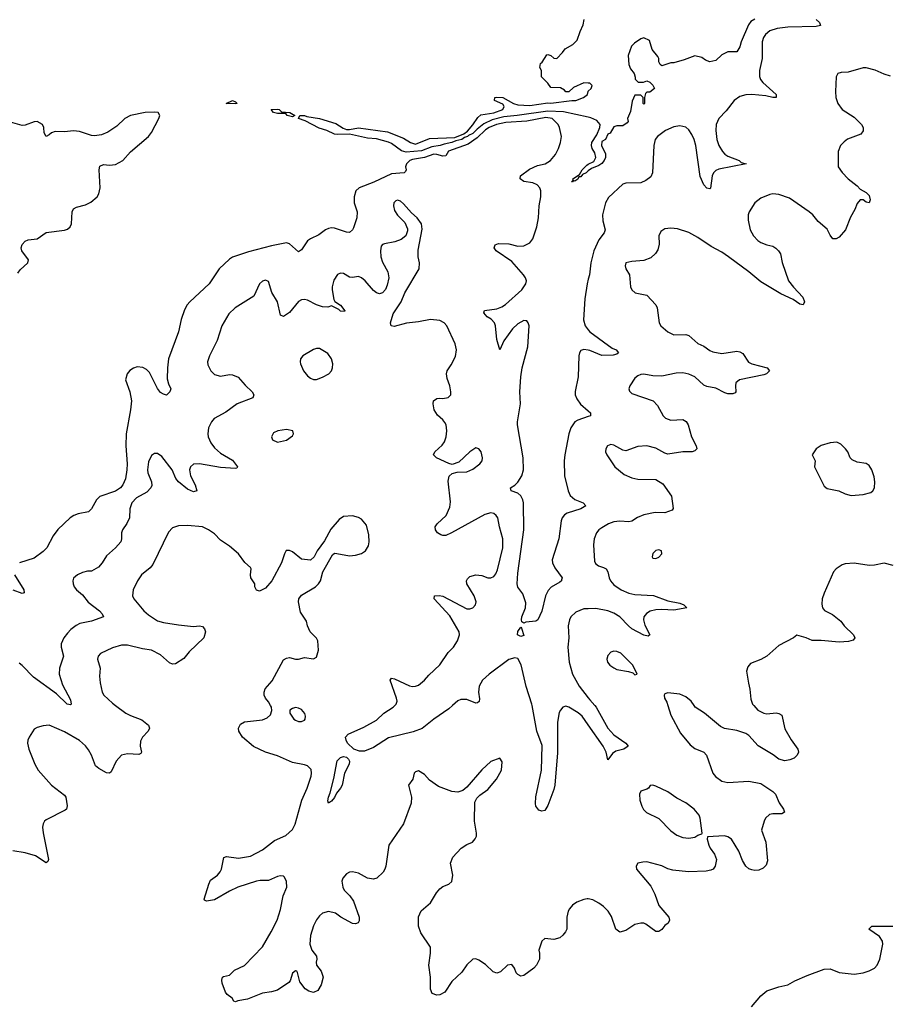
# Model space of a CAD drawing. Header units: inches. Extents: x 1449094 to 1618372, y 389908 to 534307.
# Tile 345 of 494: x 1526213 to 1532005, y 498010 to 504569. Entities that reach past the tile are written whole.
import ezdxf

# ---------------------------------------------------------------- set-up
doc = ezdxf.new("R2010")
doc.units = ezdxf.units.IN
doc.header["$MEASUREMENT"] = 0
for name, color, linetype in [('B5429', 7, 'Continuous'), ('B5439', 7, 'Continuous'), ('B5520', 7, 'Continuous'), ('B5530', 7, 'Continuous')]:
    doc.layers.add(name, color=color, linetype=linetype)

msp = doc.modelspace()

# ---------------------------------------------------------------- linework, layer by layer
at = {"layer": 'B5429', "color": 5}
for points, elevation in [([(1526851, 500000), (1526918.8, 499950), (1526950, 499932.7), (1527025.1, 499905.1), (1527070.5, 499870), (1527078, 499850), (1527068, 499830), (1527030.5, 499790), (1527017.3, 499762.7), (1527014.4, 499730), (1527023, 499690), (1527018.7, 499681.3), (1527006.2, 499673.8), (1526930, 499678.2), (1526890, 499668.3), (1526855.6, 499630), (1526822, 499558), (1526810, 499549.6), (1526790, 499552), (1526739.5, 499579.5), (1526718.3, 499598.3), (1526690.8, 499670), (1526670, 499705.6), (1526650, 499731.3), (1526610, 499766.3), (1526510, 499824.7), (1526410, 499869.6), (1526370, 499865.6), (1526330, 499854), (1526310, 499842.7), (1526274.9, 499790), (1526266, 499770), (1526265.5, 499750), (1526273, 499710), (1526312.4, 499610), (1526334.9, 499570), (1526425.5, 499470), (1526510, 499404), (1526519.3, 499390), (1526527.9, 499332.1), (1526524, 499310), (1526516.2, 499303.8), (1526390, 499238), (1526378.8, 499230), (1526368.6, 499211.4), (1526364.9, 499190), (1526368.7, 499151.3), (1526405.2, 498974.8), (1526399.9, 498960.1), (1526390, 498952.3), (1526317.7, 498997.7), (1526250, 499019.1), (1526167.9, 499032.1)], 580), ([(1530000, 498711.3), (1529992.6, 498712.6), (1529970, 498708.2), (1529923, 498690), (1529894.9, 498670), (1529873.7, 498646.3), (1529866, 498630), (1529858, 498590), (1529857.1, 498510), (1529848.5, 498491.5), (1529830, 498469.2), (1529810, 498452.7), (1529770, 498441.2), (1529710, 498448.7), (1529691.3, 498430), (1529671.1, 498371.1), (1529676, 498350), (1529676, 498310), (1529656, 498270), (1529638, 498250), (1529570, 498202), (1529550, 498198), (1529530, 498208), (1529520.2, 498220.2), (1529508.7, 498250), (1529490, 498274), (1529462, 498270), (1529414.2, 498225.8), (1529390, 498217), (1529365.3, 498225.3), (1529315.3, 498275.3), (1529270, 498303.7), (1529250, 498312), (1529230, 498309.5), (1529190, 498272.3), (1529157.2, 498222.8), (1529090, 498160.7), (1529044, 498090), (1529010, 498073.6), (1528990, 498069.6), (1528961, 498081), (1528949.6, 498109.6), (1528949.6, 498190), (1528938.4, 498270), (1528949.2, 498350), (1528949, 498390), (1528884.9, 498484.9), (1528869.6, 498530), (1528870, 498592), (1528887.2, 498632.8), (1528950, 498686), (1528988.1, 498751.9), (1529010, 498778.8), (1529030, 498794), (1529070, 498810.8), (1529091.8, 498828.2), (1529098, 498870), (1529082.9, 498950), (1529098, 498990), (1529153.2, 499050), (1529190, 499073.4), (1529229.5, 499090.5), (1529247.5, 499112.5), (1529254.5, 499130), (1529255.6, 499150), (1529241.6, 499230), (1529243.7, 499356.3), (1529257.5, 499382.5), (1529276.6, 499403.4), (1529330, 499440.7), (1529389.2, 499510), (1529421.2, 499570), (1529425.2, 499625.2), (1529410, 499648.7), (1529350, 499626.6), (1529290, 499572.3), (1529190, 499457.2), (1529165.2, 499434.8), (1529130, 499422.9), (1529090, 499426.3), (1529001.4, 499461.4), (1528943, 499503), (1528910, 499541.2), (1528870, 499564), (1528850, 499559), (1528841, 499550), (1528831, 499510), (1528802, 499470), (1528822.8, 499390), (1528820.7, 499350), (1528768.3, 499211.7), (1528670.5, 499070), (1528650.3, 498929.7), (1528645.5, 498910), (1528633.4, 498890), (1528590.7, 498850), (1528570, 498843.6), (1528530, 498849.6), (1528470, 498883.6), (1528430, 498891.6), (1528410, 498889.5), (1528390, 498878), (1528366, 498850), (1528359.3, 498830), (1528364.4, 498790), (1528374.9, 498770), (1528412.5, 498732.5), (1528436.7, 498696.7), (1528472.7, 498590), (1528473.2, 498566.8), (1528467.3, 498552.7), (1528450, 498546.6), (1528430, 498547.6), (1528352.3, 498590), (1528316.1, 498616.1), (1528270, 498628.4), (1528230, 498616), (1528210, 498598.9), (1528190, 498571.5), (1528170, 498531.8), (1528148.8, 498468.8), (1528146, 498410), (1528159.5, 498370), (1528188.7, 498330), (1528192.4, 498310), (1528188.2, 498290), (1528190.6, 498270), (1528221.6, 498230), (1528233, 498190), (1528220.7, 498139.3), (1528198.8, 498101.2), (1528170, 498089), (1528137.5, 498097.5), (1528113.8, 498113.8), (1528079.6, 498159.6), (1528062, 498222), (1528058, 498230), (1528050, 498233.2), (1528030, 498218), (1528013.4, 498166.6), (1528004.5, 498155.5), (1527930, 498104.5), (1527890, 498092), (1527830, 498083.6), (1527730, 498042.9), (1527666.4, 498033.6), (1527650, 498025.2), (1527638, 498030), (1527628.7, 498050), (1527594.1, 498074.1), (1527582.4, 498090), (1527561.6, 498150), (1527559.5, 498170), (1527564, 498190), (1527570, 498194.8), (1527610, 498202.8), (1527643, 498237), (1527710, 498268.2), (1527830, 498393), (1527888.1, 498491.9), (1527927.4, 498570), (1527950, 498641), (1527966.8, 498733.2), (1527990.9, 498790), (1527990, 498828.7), (1527976.8, 498856.8), (1527970, 498862.9), (1527950, 498866.3), (1527930, 498862), (1527870, 498834.3), (1527814.8, 498834.8), (1527790, 498829.8), (1527665.5, 498790), (1527610, 498764.2), (1527510, 498705.7), (1527456.5, 498696.5), (1527443.7, 498703.7), (1527441.2, 498710), (1527471.6, 498810), (1527484.4, 498835.6), (1527530, 498870.5), (1527548.3, 498891.7), (1527556.9, 498910), (1527572, 498988), (1527590, 498994.4), (1527670, 498982.6), (1527750, 498996), (1527830, 499039.5), (1527910, 499100.3), (1527984.9, 499135.1), (1528030, 499174.4), (1528047.4, 499210), (1528090.8, 499370), (1528127.6, 499450), (1528154.2, 499530), (1528156, 499550), (1528153.5, 499573.5), (1528130, 499597.7), (1528110, 499606), (1528030, 499619.7), (1527930, 499664.7), (1527850, 499689.7), (1527770, 499727.1), (1527697.6, 499790), (1527671.8, 499830), (1527669.3, 499850), (1527684.4, 499875.6), (1527709.6, 499890.4), (1527830, 499904.4), (1527861, 499919), (1527882.5, 499937.5), (1527892.9, 499967.1), (1527889.4, 499990), (1527883.9, 500000)], 580), ([(1529095, 500000), (1529070, 499977.3), (1528970.2, 499910), (1528892.6, 499847.4), (1528834.1, 499825.9), (1528670, 499784.5), (1528570, 499720.8), (1528510, 499696.2), (1528475.9, 499695.9), (1528439.3, 499710), (1528396, 499750), (1528387, 499770), (1528383.7, 499790), (1528401.2, 499810), (1528504.7, 499855.3), (1528590, 499903.5), (1528638, 499950), (1528701, 499990), (1528710.9, 500000)], 560), ([(1530000, 499871.8), (1529959.2, 499930), (1529932.3, 499952.3), (1529870, 499989.1), (1529850, 499994.8), (1529830, 499988.7), (1529814, 499970), (1529806.7, 499953.3), (1529794.8, 499890), (1529794.8, 499685.2), (1529776.5, 499470), (1529770, 499441.2), (1529730, 499334), (1529710, 499300.9), (1529690, 499297), (1529670, 499302.9), (1529650, 499329), (1529648, 499348), (1529650, 499391.3), (1529687.6, 499570), (1529692.9, 499732.9), (1529656.4, 499830), (1529625.1, 500000)], 560)]:
    msp.add_lwpolyline(points, dxfattribs=dict(at, elevation=elevation))
for points, elevation in [([(1528050, 499986), (1528030, 499981.2), (1528011.3, 499970), (1528011, 499950), (1528038.8, 499910), (1528050, 499902), (1528070, 499894), (1528090, 499894), (1528110, 499902.8), (1528115.1, 499910), (1528117, 499930), (1528112.1, 499947.9), (1528090, 499973.3), (1528070, 499982.9)], 580), ([(1528270, 499348.7), (1528265.8, 499365.8), (1528268.4, 499390), (1528281, 499419), (1528306, 499514), (1528327.3, 499632.7), (1528350, 499654.9), (1528370, 499660.4), (1528390, 499655.8), (1528403.4, 499643.4), (1528408.8, 499630), (1528406.7, 499610), (1528375.9, 499550), (1528359.5, 499470), (1528350, 499449.6), (1528323.9, 499416.1), (1528310, 499386.6), (1528290, 499362.7)], 560)]:
    msp.add_lwpolyline(points, close=True, dxfattribs=dict(at, elevation=elevation))
at = {"layer": 'B5439', "color": 5}
for points, elevation in [([(1530529.2, 500000), (1530550, 499936), (1530614.9, 499814.9), (1530677.4, 499737.4), (1530710, 499714.9), (1530768.5, 499688.5), (1530787.3, 499670), (1530830.4, 499550.4), (1530847.3, 499527.3), (1530890, 499497.1), (1530930, 499486.4), (1531070, 499496.3), (1531150, 499481), (1531230, 499427.3), (1531247.3, 499410), (1531271.9, 499351.9), (1531300.7, 499310), (1531306, 499290), (1531290, 499279.3), (1531230, 499278.9), (1531206.9, 499273.1), (1531180.5, 499250), (1531170.5, 499230), (1531152.7, 499170), (1531182.4, 499090), (1531193.7, 498966.3), (1531184, 498936), (1531164, 498916), (1531135.9, 498904.1), (1531110, 498901.2), (1531090, 498905.2), (1531070, 498913.2), (1531050, 498929.2), (1531027.5, 498967.5), (1531003.7, 499030), (1530952.7, 499110), (1530930, 499125.2), (1530907.1, 499132.9), (1530794, 499126), (1530792, 499110), (1530802.8, 499070), (1530811, 499050), (1530841, 499010), (1530853.7, 498973.7), (1530846, 498930), (1530830.7, 498909.3), (1530816.8, 498903.2), (1530784, 498896), (1530667.9, 498892.1), (1530563.3, 498903.3), (1530530, 498912), (1530490, 498932), (1530390, 498958), (1530363, 498957), (1530331, 498949), (1530318, 498930), (1530321, 498910), (1530415.6, 498795.6), (1530443.4, 498743.4), (1530468.8, 498668.8), (1530536, 498590), (1530541, 498570), (1530531.3, 498550), (1530510, 498535.3), (1530490, 498509), (1530470, 498495.3), (1530450, 498495.3), (1530383.9, 498543.9), (1530370, 498549.5), (1530350, 498549.6), (1530310, 498540.7), (1530250, 498500.9), (1530210, 498489.4), (1530183.7, 498510), (1530154.1, 498594.1), (1530131.8, 498630), (1530100.6, 498660.6), (1530070, 498684.2), (1530030, 498706), (1530000, 498711.3)], 580), ([(1530044.4, 500000), (1530053.4, 499990), (1530130, 499848.8), (1530170, 499805.7), (1530250.8, 499750), (1530266, 499730), (1530236, 499710), (1530183.2, 499696.8), (1530160.6, 499679.4), (1530130, 499638), (1530118, 499690), (1530099.3, 499730), (1530000, 499871.8)], 560), ([(1531103.1, 500000), (1531130.2, 499970.2), (1531170, 499948.8), (1531190, 499945.7), (1531251.8, 499951.8), (1531270, 499947.7), (1531290, 499934.8), (1531310, 499844.7), (1531350.5, 499770.5), (1531394.8, 499710), (1531401, 499690), (1531391.3, 499670), (1531370.4, 499649.6), (1531342, 499638), (1531310, 499631.8), (1531270, 499642), (1531232.1, 499672.1), (1531131.5, 499731.5), (1531070, 499799.7), (1531050, 499814.2), (1530990, 499834.8), (1530907.1, 499847.1), (1530879.7, 499859.7), (1530774.5, 499950), (1530712, 499990), (1530705.1, 500000)], 580), ([(1531087.2, 497992.8), (1531150, 498066), (1531190, 498098.8), (1531270, 498126.8), (1531330, 498138.8), (1531374.8, 498165.2), (1531457.5, 498202.5), (1531570, 498244), (1531610, 498246.8), (1531670, 498220.7), (1531770, 498210.6), (1531830, 498219.5), (1531870, 498232.2), (1531906, 498250), (1531923.6, 498270), (1531941.6, 498310), (1531962, 498410), (1531959.5, 498430), (1531940.5, 498460.5), (1531869.2, 498510), (1531888, 498530), (1532029.3, 498530.7)], 580)]:
    msp.add_lwpolyline(points, dxfattribs=dict(at, elevation=elevation))
at = {"layer": 'B5439', "color": 5, "elevation": 580}
msp.add_lwpolyline([(1530430, 499468.7), (1530412, 499468), (1530402, 499450), (1530390, 499442), (1530350, 499428.7), (1530342, 499410), (1530343.1, 499370), (1530355.8, 499330), (1530368.1, 499308.1), (1530387.1, 499287.1), (1530470, 499248.2), (1530550, 499165.5), (1530590, 499135.5), (1530630, 499120.5), (1530670, 499115.5), (1530710, 499122.8), (1530730, 499136), (1530755.3, 499144.7), (1530758, 499150), (1530745.1, 499250), (1530737.6, 499270), (1530705.1, 499310), (1530650, 499351.5), (1530590, 499383), (1530530, 499424.7), (1530450, 499462.7)], close=True, dxfattribs=at)
at = {"layer": 'B5520', "color": 5}
for points, elevation in [([(1530000, 504146.5), (1529970, 504148), (1529902, 504118), (1529870, 504088), (1529850, 504088), (1529840.4, 504100.4), (1529814.6, 504114.6), (1529750, 504118), (1529730, 504146), (1529688, 504188), (1529688, 504230), (1529678, 504250), (1529682, 504278), (1529693.6, 504286.4), (1529724.7, 504335.3), (1529730, 504338), (1529750, 504331.3), (1529770, 504312), (1529790, 504311.3), (1529828.7, 504350), (1529845.6, 504374.4), (1529895.9, 504404.1), (1529926.8, 504433.2), (1529945.2, 504490), (1529965.6, 504534.4), (1529973.2, 504570)], 520), ([(1530000, 503919.9), (1529834.9, 503954.9), (1529730, 503960.6), (1529526.7, 503930), (1529438.4, 503921.6), (1529359, 503901), (1529304, 503876), (1529259.1, 503840.9), (1529231.5, 503810), (1529201.6, 503798.4), (1529195, 503790), (1529175.2, 503784.9), (1529156.9, 503770), (1529116.8, 503763.2), (1529090.3, 503750), (1529039.5, 503740.5), (1529013.4, 503730), (1528957.1, 503722.9), (1528890, 503694.7), (1528786.9, 503686.9), (1528754.8, 503694.8), (1528690, 503744), (1528670, 503754.2), (1528590, 503774.5), (1528530, 503780.4), (1528410, 503807.6), (1528330, 503804.2), (1528310, 503807.4), (1528259.3, 503830), (1528206.4, 503846.4), (1528114.9, 503894.9), (1528069, 503910), (1528078, 503930), (1528110, 503931), (1528124.8, 503924.8), (1528210, 503911.9), (1528317.6, 503877.6), (1528366.9, 503846.9), (1528390, 503838.2), (1528410, 503837.8), (1528470, 503849), (1528663, 503823), (1528770, 503779.6), (1528816.3, 503750), (1528850, 503740.8), (1528942.5, 503777.5), (1529110, 503783.6), (1529171.2, 503808.8), (1529194.4, 503825.6), (1529231.7, 503868.3), (1529263.1, 503916.9), (1529284.9, 503935.1), (1529370.6, 503949.4), (1529431, 503970), (1529438.7, 503990), (1529430, 504006), (1529375.3, 504030), (1529378, 504050), (1529386, 504054), (1529430, 504050.8), (1529502.8, 504010), (1529530, 504001.3), (1529610, 503998), (1529730, 504015.8), (1529750, 504013), (1529890, 504031.3), (1529918, 504030), (1529968, 504050), (1529994, 504070), (1529998, 504090), (1530000, 504092)], 520), ([(1526199.6, 502880.4), (1526216.5, 502903.5), (1526266.3, 502950), (1526271.1, 502970), (1526226.3, 503030), (1526223.5, 503050), (1526230, 503070.4), (1526250, 503094.3), (1526270, 503102.8), (1526330, 503108.8), (1526388.4, 503151.6), (1526510, 503166.7), (1526530, 503173.4), (1526549.3, 503190), (1526558.4, 503210), (1526561.5, 503290), (1526570.8, 503309.2), (1526590, 503320.8), (1526650, 503335.3), (1526687, 503353), (1526729.7, 503390), (1526740.4, 503410), (1526748.4, 503450), (1526741.8, 503570), (1526747.3, 503592.7), (1526770, 503604.2), (1526810, 503601.1), (1526850, 503605.3), (1526898.7, 503630), (1526951.3, 503688.7), (1527070, 503791.7), (1527090, 503818.7), (1527138.5, 503910), (1527145, 503930), (1527134.2, 503950), (1527110, 503953.9), (1527047.7, 503950), (1526949.7, 503930.3), (1526913.4, 503910), (1526859.7, 503860.3), (1526800.5, 503819.5), (1526756.9, 503803.1), (1526710, 503795.9), (1526690, 503797), (1526610, 503824.9), (1526570, 503828.6), (1526510, 503823.1), (1526450, 503824.3), (1526424.4, 503815.6), (1526410, 503801.7), (1526390, 503791.6), (1526376.3, 503816.3), (1526374, 503850), (1526364.2, 503870), (1526330, 503889.9), (1526310, 503889), (1526250, 503866.7), (1526230, 503865.2), (1526090, 503903.4)], 540), ([(1530000, 501924.9), (1529930, 501900.8), (1529910.4, 501890), (1529882.8, 501850), (1529870.2, 501810), (1529843.2, 501670), (1529839.7, 501630), (1529841.5, 501530), (1529865.2, 501430), (1529880.2, 501400.2), (1529910, 501373.1), (1529966, 501350), (1529982.8, 501330), (1529950.8, 501310), (1529858.6, 501281.4), (1529841.3, 501270), (1529826.5, 501250), (1529819.1, 501230), (1529803.6, 501110), (1529758.9, 500970), (1529761.1, 500950), (1529777.3, 500917.3), (1529824.9, 500850), (1529822.5, 500837.5), (1529820.7, 500830), (1529810, 500820.9), (1529751.7, 500788.3), (1529732.6, 500767.4), (1529714, 500730), (1529690, 500629.2), (1529664.7, 500570), (1529650, 500561.2), (1529584, 500556), (1529570, 500548), (1529558, 500558), (1529555.3, 500570), (1529557.2, 500590), (1529581.2, 500650), (1529584.7, 500684.7), (1529563.2, 500743.2), (1529530, 500788.7), (1529526, 500810), (1529530, 500882), (1529571, 501170), (1529567.8, 501350), (1529564.2, 501370), (1529550, 501396.8), (1529530, 501414.2), (1529486.6, 501430), (1529480.7, 501450), (1529510, 501468.7), (1529531.2, 501488.8), (1529557.7, 501530), (1529567.6, 501570), (1529566.4, 501650), (1529529.1, 501870), (1529529.1, 501890), (1529549.2, 502010), (1529543.7, 502090), (1529550.7, 502190), (1529559.4, 502250), (1529597.2, 502390), (1529606, 502530), (1529600.5, 502550), (1529590, 502562.4), (1529583.5, 502563.5), (1529570, 502564.4), (1529530, 502543.1), (1529495.2, 502510), (1529437.1, 502430), (1529410, 502369), (1529390, 502438), (1529382, 502530), (1529374.3, 502550), (1529354.1, 502574.1), (1529327.3, 502590), (1529304.8, 502615.2), (1529308.2, 502631.8), (1529390, 502643.7), (1529423.9, 502656.1), (1529448.7, 502671.3), (1529556.3, 502770), (1529583.5, 502810), (1529588.3, 502830), (1529582.6, 502850), (1529568.3, 502870), (1529490, 502957.6), (1529386.6, 503030), (1529372.7, 503050), (1529379, 503070), (1529402.7, 503077.3), (1529470, 503075.8), (1529530, 503060.2), (1529570, 503062.3), (1529610, 503083.1), (1529631.1, 503110), (1529657.4, 503190), (1529668.5, 503248.5), (1529671.8, 503330), (1529684.8, 503390), (1529683.5, 503430), (1529676.9, 503450), (1529659.6, 503470), (1529630, 503481.4), (1529571, 503491), (1529545.1, 503510), (1529547.3, 503530), (1529607.5, 503572.5), (1529662, 503598), (1529712.3, 503610), (1529747.8, 503630), (1529781, 503670), (1529802.3, 503710), (1529815.8, 503750), (1529820.5, 503790), (1529808.4, 503850), (1529799.7, 503870), (1529758.4, 503910), (1529716.6, 503916.6), (1529590, 503892.2), (1529450, 503884.6), (1529389.5, 503870.5), (1529338.7, 503850), (1529316.1, 503836.1), (1529258.8, 503781.2), (1529199.1, 503740.9), (1529067.8, 503692.2), (1529050, 503662.8), (1529030, 503660.6), (1528992.1, 503672.1), (1528970, 503672.5), (1528910, 503651.7), (1528830, 503638.2), (1528812.1, 503630), (1528789, 503610), (1528782, 503590), (1528786.9, 503570), (1528782.5, 503557.5), (1528773.4, 503550), (1528690, 503542.9), (1528572.3, 503487.7), (1528473.2, 503450), (1528450.8, 503430), (1528440.6, 503390), (1528441.2, 503350), (1528461.1, 503290), (1528458, 503250), (1528436.9, 503183.1), (1528430, 503169.2), (1528410, 503152.3), (1528390, 503153.6), (1528310, 503179.2), (1528290, 503181.5), (1528270, 503177.6), (1528250, 503168.2), (1528205.1, 503134.9), (1528150, 503109.7), (1528130, 503095.1), (1528090, 503035.1), (1528070, 503022.7), (1528010, 503075.6), (1527990, 503082.4), (1527890, 503063.5), (1527736.3, 503023.7), (1527630, 502987.6), (1527610, 502974.7), (1527541.3, 502910), (1527473.7, 502810), (1527346, 502690), (1527328.2, 502670), (1527310, 502637.2), (1527287.6, 502572.4), (1527270.2, 502490), (1527203.2, 502310), (1527196.8, 502250), (1527195.8, 502175.8), (1527203.1, 502143.1), (1527218.8, 502110), (1527212, 502090), (1527190, 502068.7), (1527170, 502074), (1527150, 502086.6), (1527130, 502112.3), (1527077.8, 502217.8), (1527057.9, 502237.9), (1527031.9, 502251.9), (1526995.8, 502255.8), (1526970, 502248.4), (1526947.3, 502232.7), (1526928.7, 502210), (1526918.2, 502170), (1526945.4, 502090), (1526956.3, 502030), (1526950.1, 501969.9), (1526921.3, 501810), (1526919, 501730), (1526929.5, 501610), (1526927, 501570), (1526916.3, 501510), (1526899.8, 501470), (1526884.7, 501450), (1526850, 501427.3), (1526746.8, 501393.2), (1526724.2, 501370), (1526690, 501309.7), (1526670, 501291.5), (1526602.3, 501277.7), (1526573.1, 501266.9), (1526548.8, 501251.2), (1526467.3, 501172.7), (1526435.5, 501130), (1526393, 501050), (1526370, 501026), (1526310, 500982.7), (1526212, 500950)], 540), ([(1530000, 503561.4), (1529986, 503550), (1529961.6, 503538.4), (1529950, 503522.7), (1529938, 503522), (1529930, 503506.6), (1529910, 503494), (1529902, 503498), (1529894, 503490), (1529889, 503490), (1529899, 503501), (1529897.2, 503510), (1529942, 503538), (1529959.3, 503570), (1529990, 503600.7), (1530000, 503605.7)], 520), ([(1528710.9, 500000), (1528720.9, 500010), (1528726, 500030), (1528722.3, 500050), (1528681.3, 500170), (1528690, 500181.6), (1528710, 500177.7), (1528810, 500130.2), (1528830, 500126.4), (1528850, 500129.2), (1528870, 500136.5), (1528910, 500168.9), (1528938, 500202), (1529010, 500271.6), (1529065.6, 500354.4), (1529102, 500390), (1529129.7, 500430), (1529142.3, 500470), (1529140.9, 500490), (1529078.5, 500598.5), (1528972.7, 500710), (1528975.3, 500730), (1529006.7, 500733.3), (1529030, 500728.4), (1529190, 500644.2), (1529210, 500643.7), (1529230, 500650.5), (1529249.5, 500670), (1529252.6, 500690), (1529239.1, 500730), (1529191.2, 500810), (1529189.7, 500830), (1529195.2, 500844.8), (1529210, 500858.7), (1529250, 500870.3), (1529290, 500867.4), (1529330, 500850.4), (1529350, 500850.4), (1529370, 500860.5), (1529383.3, 500876.7), (1529394.9, 500905.1), (1529431.2, 501050), (1529431.4, 501111.4), (1529408.4, 501190), (1529396.3, 501250), (1529387.1, 501267.1), (1529370, 501280.5), (1529350, 501284), (1529310, 501273.3), (1529087.7, 501150), (1529050, 501133.6), (1529030, 501132.3), (1529017, 501137), (1528995.3, 501150), (1528982, 501170), (1528979, 501190), (1528993.2, 501210), (1529052.9, 501267.1), (1529078.4, 501321.6), (1529082, 501358), (1529066.2, 501493.8), (1529072.8, 501527.2), (1529093.8, 501546.2), (1529125.6, 501554.4), (1529190, 501557.3), (1529230, 501574.9), (1529278, 501610), (1529292.3, 501630), (1529296.2, 501650), (1529286, 501690), (1529270, 501709.2), (1529250, 501716), (1529210, 501689.6), (1529137.6, 501622.4), (1529094, 501606), (1529070, 501611.6), (1528989.3, 501650), (1528969.4, 501670), (1528977, 501690), (1529026.4, 501733.6), (1529042.9, 501757.1), (1529054, 501790), (1529058.3, 501830), (1529052.8, 501870), (1529044.9, 501884.9), (1529030, 501904.5), (1528994.9, 501934.9), (1528974.3, 501970), (1528965.6, 502010), (1528969.6, 502030), (1528990, 502045.5), (1529010, 502048.2), (1529030, 502044.9), (1529067.3, 502052.7), (1529083.7, 502070), (1529085.1, 502090), (1529077.6, 502130), (1529058.9, 502178.9), (1529055.1, 502210), (1529059.6, 502230), (1529087.3, 502270), (1529114.6, 502325.4), (1529123, 502370), (1529112.8, 502410), (1529056.9, 502530), (1529040.7, 502550), (1529010, 502565.4), (1528950, 502571.7), (1528870, 502556.5), (1528790, 502548.1), (1528706.2, 502526.2), (1528686.6, 502530), (1528682.4, 502550), (1528701.3, 502610), (1528754.5, 502690), (1528778.4, 502750), (1528872.7, 502910), (1528876, 502950), (1528867, 502990), (1528866.8, 503033.2), (1528892.9, 503172.9), (1528888.7, 503210), (1528859, 503250), (1528822.4, 503282.4), (1528770, 503342.7), (1528750, 503359.3), (1528730, 503366), (1528717.3, 503362.7), (1528704.9, 503350), (1528703, 503330), (1528710, 503298), (1528730, 503267.3), (1528778.8, 503218.8), (1528795.9, 503175.9), (1528796.8, 503163.2), (1528784, 503130), (1528754.3, 503105.7), (1528711.3, 503088.7), (1528643.4, 503076.6), (1528628.8, 503071.2), (1528620.3, 503059.7), (1528614.9, 503030), (1528618.5, 502990), (1528630, 502953.4), (1528664.6, 502890), (1528670.4, 502850), (1528659.9, 502800.1), (1528648.4, 502771.6), (1528630, 502749.2), (1528610, 502742.7), (1528590, 502749.4), (1528570, 502765.1), (1528514, 502830), (1528490, 502848.7), (1528470, 502857.6), (1528430, 502851.2), (1528410, 502854.7), (1528370, 502878.3), (1528350, 502879.7), (1528329, 502871), (1528305.7, 502834.3), (1528293.7, 502790), (1528293.7, 502770), (1528304.1, 502704.1), (1528312.8, 502692.8), (1528350, 502666.8), (1528378.8, 502630), (1528375.2, 502624.8), (1528350, 502628.2), (1528338.6, 502638.6), (1528290, 502662), (1528265.1, 502654.9), (1528230, 502655.3), (1528190, 502669.8), (1528130, 502700.7), (1528110, 502705.6), (1528090, 502703.5), (1528070, 502691.2), (1528010, 502619.1), (1527970, 502592), (1527950, 502601.2), (1527929.8, 502690), (1527892.1, 502752.1), (1527870, 502824), (1527850, 502834.5), (1527830, 502827.3), (1527810, 502809.4), (1527773.1, 502726.9), (1527648, 502650), (1527604.9, 502610), (1527558.7, 502530), (1527528, 502432), (1527476.4, 502330), (1527464.4, 502290), (1527466, 502270), (1527485.5, 502230), (1527510, 502204.4), (1527550, 502194.9), (1527610, 502204.6), (1527630, 502203.6), (1527667.3, 502187.3), (1527713.4, 502133.4), (1527760.3, 502090), (1527772.7, 502070), (1527765.5, 502050), (1527662, 502010), (1527584.8, 501955.2), (1527508.4, 501911.6), (1527490.3, 501890), (1527470.3, 501850), (1527466.3, 501810), (1527469, 501790), (1527485.8, 501750), (1527510, 501717.4), (1527550, 501681.1), (1527630, 501634), (1527662.4, 501590), (1527658, 501582), (1527650, 501579.7), (1527550, 501584.9), (1527410, 501609.8), (1527370, 501608.4), (1527349.4, 501590.6), (1527343.2, 501570), (1527349.3, 501529.3), (1527381.3, 501470), (1527393, 501430), (1527370, 501424.7), (1527330, 501442), (1527269.9, 501489.9), (1527252.5, 501512.5), (1527227.1, 501570), (1527160, 501660), (1527130, 501679.7), (1527110, 501679.6), (1527090, 501665.1), (1527070, 501624), (1527064.9, 501570), (1527066.3, 501550), (1527090.3, 501490), (1527093.5, 501466.5), (1527086, 501450), (1527058.5, 501421.5), (1526990, 501384.7), (1526959.5, 501350), (1526947, 501310), (1526943.1, 501250), (1526927.1, 501212.9), (1526896.4, 501170), (1526890.4, 501150), (1526891.6, 501110), (1526885.3, 501090), (1526850, 501049.7), (1526790, 500997.6), (1526762.7, 500950), (1526737.8, 500922.2), (1526690, 500895.6), (1526665.1, 500894.9), (1526630, 500885.6), (1526597.3, 500870), (1526570.4, 500849.6), (1526566, 500830), (1526568.2, 500810), (1526575.5, 500790), (1526590, 500770.7), (1526630, 500737.1), (1526669.3, 500689.3), (1526744.2, 500630), (1526762.6, 500610), (1526770.4, 500590), (1526690, 500562), (1526613.3, 500546.7), (1526587.8, 500532.2), (1526553.2, 500506.8), (1526530, 500482.9), (1526507.2, 500450), (1526489.3, 500410.7), (1526488.2, 500390), (1526503.5, 500330), (1526478.2, 500250), (1526476.1, 500210), (1526497.3, 500137.3), (1526550, 500037.3), (1526554.4, 500010), (1526550, 500005.6), (1526529.7, 500010), (1526457, 500077), (1526305.1, 500190), (1526230, 500267.8), (1526210, 500282.4)], 560), ([(1530000, 502841.1), (1529991.6, 502810), (1529975.9, 502710), (1529968.4, 502570), (1529979.1, 502530), (1530000, 502503.1)], 540), ([(1530000, 502367.8), (1529970, 502372.8), (1529950, 502364.7), (1529940.7, 502350), (1529936.2, 502330), (1529932.8, 502190), (1529912.4, 502092.4), (1529913, 502070), (1529922.9, 502042.9), (1529947.3, 502007.3), (1530000, 501963)], 540), ([(1527883.9, 500000), (1527870, 500025.2), (1527849.5, 500050), (1527840.7, 500070), (1527842, 500090), (1527848, 500112), (1527894.3, 500165.7), (1527970, 500304), (1527990, 500316.3), (1528010, 500319.3), (1528050, 500308.4), (1528070, 500308.2), (1528110, 500320.4), (1528170, 500310.6), (1528190, 500322.8), (1528203, 500370), (1528198, 500430), (1528189.7, 500449.7), (1528146.6, 500490), (1528129.5, 500530), (1528122, 500562), (1528082, 500622), (1528069.4, 500690), (1528072.7, 500710), (1528090, 500734.8), (1528182, 500790), (1528204, 500810), (1528217.2, 500830), (1528232.7, 500890), (1528295.5, 501004.5), (1528310, 501014.8), (1528326, 501014), (1528410, 500997.6), (1528450, 501001.3), (1528490, 501012.7), (1528515.1, 501030), (1528535.8, 501064.2), (1528540.5, 501090), (1528538, 501138), (1528522.3, 501202.3), (1528490, 501241.6), (1528470, 501253.3), (1528430, 501263), (1528370, 501260.5), (1528341.1, 501238.9), (1528285.5, 501174.5), (1528242, 501098), (1528194.8, 501030), (1528174.8, 500990), (1528150.5, 500969.5), (1528090, 500975.3), (1528030, 501024), (1528010, 501033.2), (1527987.9, 501032.1), (1527976, 501010), (1527956, 500950), (1527891, 500830), (1527850, 500782), (1527810, 500762), (1527790, 500768.7), (1527779, 500790), (1527778, 500810), (1527753.2, 500850), (1527749.3, 500870), (1527755.1, 500910), (1527750, 500919.3), (1527713, 500953), (1527669.3, 501010), (1527610, 501060.9), (1527550, 501102), (1527510, 501143.6), (1527470.8, 501170.8), (1527430, 501191.1), (1527330, 501199.7), (1527270, 501197.7), (1527230, 501183), (1527204.8, 501155.2), (1527099.7, 500940.3), (1527082, 500918), (1527024.9, 500870), (1526996.5, 500830), (1526968.5, 500770), (1526964.4, 500730), (1526973, 500710), (1527038.4, 500630), (1527070, 500603.7), (1527130, 500564.9), (1527170, 500552.9), (1527270, 500538), (1527370, 500526), (1527410, 500530.5), (1527430, 500526.8), (1527444, 500510), (1527450.4, 500490), (1527439.1, 500450), (1527341.4, 500358.6), (1527306.9, 500313.1), (1527250, 500277), (1527230, 500276.2), (1527210, 500283.6), (1527150, 500336.9), (1527090, 500368.3), (1527030, 500377.2), (1526930, 500403), (1526890, 500401.3), (1526830, 500384.7), (1526750, 500346), (1526736.3, 500330), (1526730.6, 500310), (1526747.7, 500250), (1526745.1, 500194.9), (1526748.6, 500151.4), (1526761.3, 500090), (1526772.4, 500070), (1526830, 500015.5), (1526851, 500000)], 580), ([(1526179.1, 500870), (1526239.1, 500770), (1526242, 500750), (1526230, 500746), (1526170, 500769.6)], 540), ([(1530000, 500644.5), (1529970, 500643.9), (1529917.7, 500622.3), (1529884.6, 500590), (1529874.3, 500570), (1529866.7, 500530), (1529869.2, 500450), (1529864.7, 500390), (1529872.9, 500290), (1529894, 500210), (1529940.2, 500130), (1530000, 500051.6)], 560), ([(1529625.1, 500000), (1529623.2, 500010), (1529586.4, 500126.4), (1529552.3, 500272.3), (1529530, 500312.4), (1529510, 500317), (1529470, 500305.7), (1529338.8, 500210), (1529295, 500170), (1529273.2, 500130), (1529269.4, 500090), (1529275.6, 500044.4), (1529272.9, 500027.1), (1529262, 500018), (1529250, 500014.8), (1529190, 500039.9), (1529150, 500040.8), (1529130, 500031.8), (1529095, 500000)], 560)]:
    msp.add_lwpolyline(points, dxfattribs=dict(at, elevation=elevation))
for points, elevation in [([(1527650, 504008.3), (1527588, 504010), (1527630, 504030.3), (1527650, 504022), (1527662, 504010)], 520), ([(1528030, 503922.9), (1527994, 503930), (1527984.7, 503944.7), (1527930, 503945.1), (1527904, 503950), (1527888, 503970), (1527930, 503972.1), (1527941, 503970), (1527956.3, 503956.3), (1528011, 503950), (1528046, 503930)], 520), ([(1528210, 502379.3), (1528190, 502379.3), (1528170, 502372.3), (1528098.8, 502330), (1528084, 502310), (1528080.7, 502290), (1528083.5, 502276.5), (1528103, 502230), (1528130, 502197.3), (1528150, 502182), (1528170, 502173), (1528190, 502172.7), (1528230, 502188), (1528271.1, 502208.9), (1528289.6, 502230), (1528296.9, 502250), (1528297.5, 502277.5), (1528289.7, 502309.7), (1528264.8, 502344.8)], 580), ([(1527990, 501839.5), (1527932, 501830), (1527904.1, 501815.9), (1527890.8, 501790), (1527896, 501770), (1527930, 501754), (1527990, 501768.4), (1528030, 501796), (1528037, 501810), (1528031.2, 501831.2)], 580), ([(1529550, 500459), (1529529, 500470), (1529530, 500494), (1529550, 500522), (1529556, 500516), (1529570, 500466)], 540)]:
    msp.add_lwpolyline(points, close=True, dxfattribs=dict(at, elevation=elevation))
at = {"layer": 'B5530', "color": 5}
for points, elevation in [([(1531108.3, 504571.7), (1531081.8, 504558.2), (1531066.1, 504533.9), (1531017.3, 504422.7), (1531010, 504388.7), (1530990, 504354), (1530930, 504354), (1530890, 504334), (1530850, 504298), (1530810, 504288.7), (1530780.2, 504300.2), (1530756.5, 504316.5), (1530710, 504329), (1530638.8, 504301.2), (1530570, 504282), (1530550, 504282), (1530490, 504262), (1530478, 504270), (1530468.7, 504288.7), (1530468.7, 504310), (1530463.1, 504323.1), (1530425.2, 504370), (1530408, 504430), (1530370, 504449), (1530350, 504441.2), (1530308.2, 504411.8), (1530288.2, 504391.8), (1530264.9, 504330), (1530270.8, 504270), (1530282, 504242), (1530304.7, 504210), (1530312.7, 504187.3), (1530312.7, 504172.7), (1530332.7, 504152.7), (1530367.3, 504152.7), (1530390, 504162), (1530410, 504152), (1530430, 504132), (1530442, 504110), (1530410, 504086), (1530390, 504086), (1530382, 504078), (1530374, 504050), (1530374, 504010), (1530370, 504006), (1530366, 504010), (1530366, 504050), (1530350, 504066), (1530310, 504066), (1530292.7, 504027.3), (1530281.4, 503958.6), (1530261, 503910), (1530264.7, 503890), (1530258.8, 503881.2), (1530230, 503862), (1530190, 503862), (1530170, 503855.3), (1530146, 503814), (1530130, 503806), (1530114, 503770), (1530090, 503758), (1530087.3, 503730), (1530114.6, 503674.6), (1530114.9, 503650), (1530105.7, 503630), (1530090, 503611.5), (1530070, 503597.6), (1530021.3, 503578.7), (1530000, 503561.4)], 520), ([(1531518.6, 504570), (1531539.7, 504550), (1531545.5, 504530), (1531516.9, 504523.1), (1531330, 504519.1), (1531258.8, 504510), (1531210, 504495.3), (1531180.9, 504470), (1531167.2, 504450), (1531159.1, 504420.9), (1531158.2, 504310), (1531139.8, 504230), (1531139.7, 504190), (1531146.7, 504170), (1531162.2, 504150), (1531252.4, 504070), (1531251.3, 504050), (1531230.2, 504049.8), (1531182.7, 504062.7), (1531090, 504070.9), (1531050, 504069.3), (1531010, 504057), (1530972, 504030), (1530918.1, 503961.9), (1530868.5, 503911.5), (1530851.1, 503870), (1530848.7, 503830), (1530855.5, 503770), (1530869.4, 503730), (1530894.7, 503690), (1530910, 503673.2), (1530930, 503661), (1531004.9, 503630), (1531018, 503618), (1531050.7, 503609.3), (1530870, 503573.3), (1530850, 503564.7), (1530834, 503550), (1530824.9, 503530), (1530813.8, 503446.2), (1530810, 503442), (1530790, 503446.9), (1530770, 503468.3), (1530744.9, 503524.9), (1530716.7, 503730), (1530706.2, 503770), (1530690, 503805.3), (1530670, 503836.5), (1530650, 503852.9), (1530610, 503862), (1530570, 503856.4), (1530513.4, 503830), (1530460.2, 503790), (1530445.2, 503770), (1530435.5, 503730), (1530426.7, 503550), (1530416.7, 503523.3), (1530383.2, 503496.8), (1530350, 503481.7), (1530250, 503479.8), (1530230, 503474.2), (1530134.4, 503385.6), (1530115.5, 503350), (1530095.2, 503270), (1530097.8, 503230), (1530111.3, 503168.7), (1530104.6, 503150), (1530070, 503102), (1530036.6, 503030), (1530016.3, 502950), (1530007.8, 502870), (1530000, 502841.1)], 540), ([(1532012.9, 504192.9), (1531970, 504205.2), (1531910, 504232.3), (1531850, 504249.5), (1531830, 504249.4), (1531730, 504219.3), (1531683.5, 504216.5), (1531662, 504210), (1531651, 504189), (1531645.5, 504090), (1531648, 504050), (1531662, 504010), (1531690.4, 503970.4), (1531770, 503919.1), (1531818.8, 503870), (1531830.7, 503850), (1531830.5, 503829.5), (1531814.4, 503805.6), (1531727.1, 503772.9), (1531703.7, 503756.3), (1531680.7, 503730), (1531664, 503690), (1531664.7, 503590), (1531690.7, 503550.7), (1531731, 503510), (1531790, 503462.8), (1531810, 503441), (1531850, 503418.8), (1531870, 503398.8), (1531877.3, 503370), (1531870.8, 503350), (1531850, 503354), (1531830, 503369), (1531810, 503369.2), (1531790, 503344), (1531775.8, 503304.2), (1531746.9, 503253.1), (1531713, 503170), (1531670, 503121.2), (1531650, 503109), (1531629.6, 503109.6), (1531610, 503134), (1531590, 503173.2), (1531530, 503225.2), (1531494.5, 503270), (1531471.8, 503290), (1531339.1, 503379.1), (1531270, 503405.1), (1531230, 503409.6), (1531210, 503405.6), (1531150, 503380.7), (1531110, 503349.2), (1531070.7, 503290), (1531063.8, 503270), (1531065.8, 503234.2), (1531078, 503170), (1531099.3, 503130), (1531130, 503098), (1531150, 503085.5), (1531190, 503068.2), (1531230, 503059.3), (1531250, 503047.7), (1531267.7, 503030), (1531279.1, 503010), (1531290.6, 502950.6), (1531332.7, 502830), (1531366.9, 502786.9), (1531430, 502721), (1531440.7, 502690), (1531431.3, 502670), (1531410, 502675.1), (1531364.4, 502704.4), (1531283, 502743), (1531150, 502823.1), (1531070, 502889.8), (1530934.7, 502990), (1530890, 503019.7), (1530818, 503058), (1530730, 503117.6), (1530670, 503151.6), (1530595.2, 503175.2), (1530550, 503179.6), (1530510, 503175.1), (1530483, 503157), (1530470.8, 503130), (1530473, 503073), (1530463.9, 503036.1), (1530447.7, 503012.3), (1530417.2, 502982.8), (1530370, 502965.1), (1530290, 502959.3), (1530251, 502949), (1530246, 502930), (1530251, 502910), (1530273.4, 502870), (1530280.7, 502790), (1530290.8, 502770), (1530312, 502750), (1530390, 502734), (1530450, 502670.6), (1530459.5, 502650), (1530473, 502550), (1530484, 502530), (1530530.7, 502490), (1530570, 502470.4), (1530650, 502472.2), (1530670, 502466), (1530730, 502412.4), (1530770, 502394.9), (1530810, 502364.4), (1530830, 502356.4), (1530890, 502346.4), (1530990, 502360.5), (1531010, 502357.3), (1531030, 502346), (1531067.8, 502287.7), (1531090, 502276.4), (1531190.3, 502250.3), (1531206, 502230), (1531186, 502210), (1531170, 502204.2), (1531007.7, 502170), (1530983.7, 502150), (1530979.5, 502130), (1530981.6, 502090), (1530977.2, 502082.8), (1530963.1, 502076.9), (1530930, 502077.7), (1530910, 502083.5), (1530850, 502114.2), (1530790, 502124.4), (1530770, 502135.4), (1530710.4, 502190.4), (1530670, 502207.1), (1530630, 502216), (1530585, 502215), (1530490, 502193.3), (1530430, 502197.4), (1530370, 502207.8), (1530350, 502206), (1530330, 502197.6), (1530310, 502180.9), (1530276.3, 502130), (1530270.8, 502110), (1530274.4, 502094.4), (1530290, 502078.8), (1530433, 502030), (1530459.9, 501999.9), (1530499.3, 501930), (1530513.7, 501913.7), (1530550, 501900.4), (1530630, 501904.9), (1530652.1, 501892.1), (1530665.5, 501870), (1530686.4, 501790), (1530719.3, 501730), (1530722, 501710), (1530710, 501696), (1530692, 501690), (1530630, 501689.8), (1530530, 501675.4), (1530510, 501681.3), (1530450, 501714.6), (1530390.2, 501729.8), (1530330, 501726), (1530250, 501697), (1530230, 501700.9), (1530170, 501734.3), (1530150, 501738.7), (1530127.7, 501730), (1530117.1, 501710), (1530114.9, 501690), (1530123, 501670), (1530177.3, 501590), (1530239.2, 501539.2), (1530290, 501517), (1530330, 501507.4), (1530450, 501504.9), (1530497.1, 501477.1), (1530555, 501395.1), (1530566.3, 501313.7), (1530557.8, 501302.2), (1530510, 501282.9), (1530445.5, 501285.5), (1530369.1, 501270.9), (1530327.3, 501252.7), (1530290, 501228.7), (1530270, 501224.8), (1530210, 501228.6), (1530170, 501223.1), (1530135.5, 501210), (1530090, 501184.7), (1530070.3, 501170), (1530054.9, 501150), (1530038, 501110), (1530034.6, 501070), (1530041.5, 500961.5), (1530047.1, 500947.1), (1530067.7, 500930), (1530100.5, 500920.5), (1530118.4, 500910), (1530131.1, 500891.1), (1530138.6, 500850), (1530147.1, 500830), (1530170, 500803.9), (1530219.5, 500770), (1530270, 500747.9), (1530310, 500739), (1530433.2, 500733.2), (1530530, 500698.5), (1530610, 500683.1), (1530636.3, 500670), (1530656, 500650), (1530570, 500635.3), (1530490, 500639.9), (1530450, 500637), (1530412.3, 500627.7), (1530386.6, 500613.4), (1530369.2, 500590), (1530368.3, 500570), (1530376.5, 500536.5), (1530410.3, 500470), (1530398, 500462), (1530370, 500468.2), (1530290, 500512.1), (1530266.8, 500530), (1530210.3, 500590.3), (1530170, 500615.3), (1530130, 500630.9), (1530050, 500645.5), (1530000, 500644.5)], 560), ([(1530000, 504092), (1530018, 504110), (1530026, 504130), (1530010, 504146), (1530000, 504146.5)], 520), ([(1530000, 503605.7), (1530036.1, 503623.9), (1530049.6, 503650), (1530042.7, 503682.7), (1530026.6, 503710), (1530022.3, 503730), (1530024.1, 503750), (1530057.5, 503802.5), (1530077.7, 503850), (1530078.6, 503870), (1530057.8, 503897.8), (1530016.5, 503916.4), (1530000, 503919.9)], 520), ([(1530000, 502503.1), (1530010, 502490.3), (1530159.9, 502379.9), (1530184.7, 502370), (1530200.7, 502350), (1530190, 502340.9), (1530166.2, 502333.8), (1530090, 502330.9), (1530010, 502366.2), (1530000, 502367.8)], 540), ([(1530000, 501963), (1530015.5, 501950), (1530014.8, 501930), (1530000, 501924.9)], 540), ([(1532030, 500934), (1531970, 500948.7), (1531905.4, 500934.6), (1531870, 500933.2), (1531770, 500949.4), (1531710, 500944.5), (1531690, 500938), (1531650.4, 500909.7), (1531633.4, 500890), (1531570.4, 500749.6), (1531557.1, 500710), (1531555.2, 500675.2), (1531559.1, 500650), (1531572.7, 500632.7), (1531626.6, 500606.6), (1531682, 500562), (1531704, 500530), (1531766, 500470), (1531776, 500450), (1531763.5, 500436.5), (1531733.7, 500426.3), (1531670, 500421.3), (1531550, 500433.3), (1531490, 500432.3), (1531451.8, 500451.8), (1531390, 500468.7), (1531366, 500450), (1531270, 500399.6), (1531190, 500329.5), (1531150, 500307), (1531080.7, 500279.3), (1531062, 500258), (1531054.8, 500230), (1531066, 500150), (1531077, 500110), (1531083, 500043), (1531094, 500010), (1531103.1, 500000)], 580), ([(1530000, 500051.6), (1530010, 500038.5), (1530044.4, 500000)], 560), ([(1530705.1, 500000), (1530684.5, 500030), (1530650, 500057.6), (1530610, 500075.6), (1530530, 500084), (1530510, 500078), (1530506, 500070), (1530507.3, 500050), (1530522, 500022), (1530529.2, 500000)], 580)]:
    msp.add_lwpolyline(points, dxfattribs=dict(at, elevation=elevation))
at = {"layer": 'B5530', "color": 5, "elevation": 580}
for points in [[(1531654.8, 501754.8), (1531610, 501749.4), (1531550, 501732.7), (1531518, 501710), (1531492, 501670), (1531510.7, 501630.7), (1531507.3, 501590), (1531570, 501461), (1531590, 501446.8), (1531668.9, 501431.1), (1531710.5, 501410.5), (1531750, 501399.1), (1531830, 501406.8), (1531881.2, 501418.8), (1531895.3, 501430), (1531905.2, 501450), (1531909.3, 501490), (1531903.2, 501523.2), (1531889.2, 501570), (1531870, 501599), (1531850, 501612.7), (1531790, 501621.2), (1531757.5, 501637.5), (1531745.2, 501650), (1531729.4, 501689.4), (1531713.2, 501710), (1531681.5, 501741.5)], [(1530470, 501037.2), (1530450, 501032.3), (1530430, 501013.2), (1530424.9, 500990), (1530430, 500982.8), (1530450, 500980.7), (1530470, 500987.7), (1530489, 501010), (1530488, 501030)], [(1530170, 500362), (1530150, 500355.1), (1530130, 500333.2), (1530123.8, 500310), (1530128, 500290), (1530144, 500270), (1530170, 500250.7), (1530190, 500240.5), (1530267.3, 500227.3), (1530296.9, 500216.9), (1530310, 500204.7), (1530326, 500210), (1530297.2, 500270), (1530216, 500350), (1530190, 500360.7)]]:
    msp.add_lwpolyline(points, close=True, dxfattribs=at)

doc.saveas('drawing.dxf')
